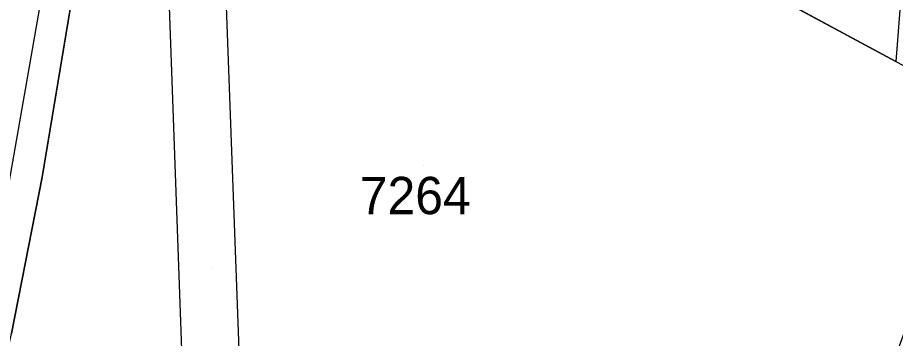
# Model space of a CAD drawing. Extents: x -266199 to -261993, y -1239047 to -1235108.
# Drawn here: x -263673.75 to -263626.65, y -1236344.71 to -1236327.52 of the extents above; entities that cross this region are included whole.
import ezdxf

# ---------------------------------------------------------------- set-up
doc = ezdxf.new("R2010")
doc.units = 0
for name, color, linetype in [('body_kn', 7, 'Continuous'), ('kladpar_druhypozemkov', 7, 'Continuous'), ('kladpar_hranice', 7, 'Continuous'), ('kladpar_parcelnecisla', 7, 'Continuous'), ('kladpar_plochy', 7, 'Continuous'), ('zappar_hrandruhpozemk', 7, 'Continuous')]:
    doc.layers.add(name, color=color, linetype=linetype)

msp = doc.modelspace()

# ---------------------------------------------------------------- linework, layer by layer
at = {"layer": 'body_kn'}
for p, q in [((-263672.72, -1236327.79), (-263672.72, -1236327.79)), ((-263672.42, -1236336.07), (-263672.42, -1236336.07))]:
    msp.add_line(p, q, dxfattribs=at)
at = {"layer": 'kladpar_druhypozemkov'}
for p, q in [((-263651.95, -1236335.45), (-263651.95, -1236335.45)), ((-263663.3, -1236340.89), (-263663.3, -1236340.89))]:
    msp.add_line(p, q, dxfattribs=at)
at = {"layer": 'kladpar_hranice'}
for points in [[(-263664.2, -1236249.34), (-263665.1, -1236265.74), (-263665.14, -1236268.63), (-263666.04, -1236277.16), (-263666.63, -1236286.07), (-263666.83, -1236287.61), (-263667.98, -1236296.32), (-263668.01, -1236296.54), (-263668.17, -1236297.87), (-263669.21, -1236306.54), (-263669.45, -1236308.57), (-263667.93, -1236308.99), (-263668.22, -1236310.72), (-263669.63, -1236319.22), (-263672.42, -1236336.07), (-263674.07, -1236344.44)], [(-263644.18, -1236304.94), (-263644.15, -1236304.67), (-263643.13, -1236304.78), (-263624.44, -1236306.71), (-263624.52, -1236308.24), (-263626.05, -1236322.28), (-263626.64, -1236329.87), (-263647.68, -1236318.53), (-263663.18, -1236310.18), (-263663.2, -1236309.53), (-263663.16, -1236307.99), (-263663.12, -1236307.77), (-263662.97, -1236307.65), (-263662.79, -1236307.64), (-263662.85, -1236308.23), (-263650.76, -1236314.48)], [(-263683.79, -1236386.13), (-263683.28, -1236384.2), (-263682.87, -1236382.65), (-263681.26, -1236376.56), (-263677.47, -1236360.5), (-263674.07, -1236344.44), (-263672.42, -1236336.07), (-263669.63, -1236319.22), (-263668.22, -1236310.72), (-263667.93, -1236308.99), (-263666.3, -1236309.18), (-263663.2, -1236309.53), (-263663.18, -1236310.18), (-263647.68, -1236318.53), (-263626.64, -1236329.87), (-263621.73, -1236332.45), (-263624.18, -1236338.93), (-263633.39, -1236364.05), (-263646.39, -1236399.38), (-263681.38, -1236386.98), (-263683.79, -1236386.13)]]:
    msp.add_lwpolyline(points, dxfattribs=at)
at = {"layer": 'kladpar_plochy'}
for p, q in [((-263647.68, -1236318.53), (-263626.64, -1236329.87)), ((-263672.42, -1236336.07), (-263669.63, -1236319.22)), ((-263674.07, -1236344.44), (-263672.42, -1236336.07))]:
    msp.add_line(p, q, dxfattribs=at)
for points in [[(-263664.2, -1236249.34), (-263665.1, -1236265.74), (-263665.14, -1236268.63), (-263666.04, -1236277.16), (-263666.63, -1236286.07), (-263666.83, -1236287.61), (-263667.98, -1236296.32), (-263668.01, -1236296.54), (-263668.17, -1236297.87), (-263669.21, -1236306.54), (-263669.45, -1236308.57), (-263667.93, -1236308.99), (-263668.22, -1236310.72), (-263669.63, -1236319.22), (-263672.42, -1236336.07), (-263674.07, -1236344.44)], [(-263626.64, -1236329.87), (-263647.68, -1236318.53)]]:
    msp.add_lwpolyline(points, dxfattribs=at)
at = {"layer": 'zappar_hrandruhpozemk'}
for p, q in [((-263663.18, -1236310.18), (-263661.53, -1236354.58)), ((-263666.08, -1236314.06), (-263664.87, -1236347.79)), ((-263672.72, -1236327.79), (-263675.31, -1236342.55))]:
    msp.add_line(p, q, dxfattribs=at)
msp.add_lwpolyline([(-263668.22, -1236310.72), (-263669.69, -1236310.43), (-263672.72, -1236327.79)], dxfattribs=at)

# ---------------------------------------------------------------- texts
at = {"layer": 'kladpar_parcelnecisla'}
msp.add_text('7264', height=2, dxfattribs=at).set_placement((-263655.389, -1236338.05))

doc.saveas('drawing.dxf')
